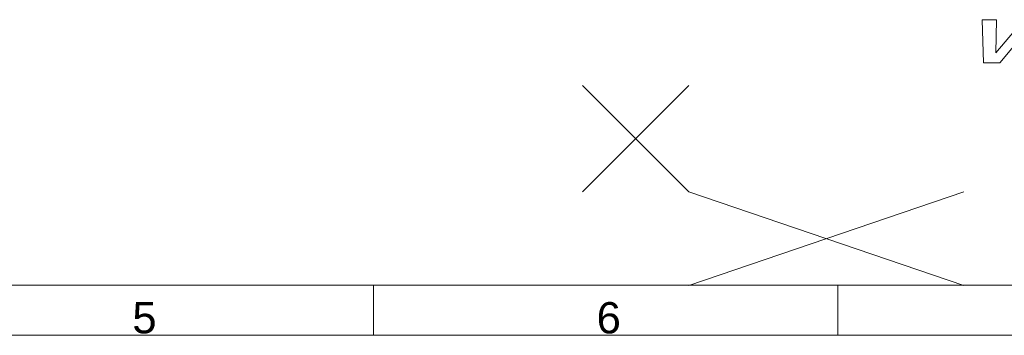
# Model space of a CAD drawing. Header units: millimetres. Extents: x -10 to 594, y 0 to 420.
# Tile 561 of 656: x 352 to 509, y 0 to 50. Entities that reach past the tile are written whole.
import ezdxf

# ---------------------------------------------------------------- set-up
doc = ezdxf.new("R2010")
doc.units = ezdxf.units.MM
doc.layers.add('1', color=7, linetype='Continuous', true_color=0xffffff)
doc.layers.add('256', color=7, linetype='Continuous', true_color=0xffffff)
doc.styles.add('Arial', font='txt')

msp = doc.modelspace()

# ---------------------------------------------------------------- linework, layer by layer
at = {"layer": '1', "color": 163, "linetype": 'Continuous', "lineweight": 13}
for p, q in [((441.961, 39.965), (458.957, 22.97)), ((441.961, 22.97), (458.957, 39.965)), ((502.949, 22.97), (458.957, 7.986)), ((458.957, 22.97), (502.949, 7.986))]:
    msp.add_line(p, q, dxfattribs=at)
at = {"layer": '256', "color": 163, "linetype": 'Continuous', "lineweight": 18}
for p, q in [((586, 8), (8, 8)), ((408.469, 8), (408.469, 0)), ((482.781, 8), (482.781, 0)), ((594, 0), (0, 0))]:
    msp.add_line(p, q, dxfattribs=at)
at = {"layer": '256', "color": 7, "linetype": 'Continuous', "lineweight": 18}
msp.add_open_spline([(508.758, 43.577), (508.758, 43.577), (506.131, 43.577), (506.131, 43.577), (506.131, 43.577), (505.902, 50.475), (505.902, 50.475), (505.902, 50.475), (508.186, 50.476), (508.186, 50.476), (508.186, 50.476), (508.112, 45.156), (508.112, 45.156), (508.112, 45.156), (512.569, 50.477), (512.569, 50.477), (512.569, 50.477), (515.109, 50.478), (515.109, 50.478), (515.109, 50.478), (514.978, 45.158), (514.978, 45.158), (514.978, 45.158), (519.619, 50.479), (519.619, 50.479), (519.619, 50.479), (521.817, 50.479), (521.817, 50.479), (521.817, 50.479), (515.509, 43.579), (515.509, 43.579), (515.509, 43.579), (512.853, 43.578), (512.853, 43.578), (513.051, 48.732), (513.051, 48.732), (513.051, 48.732), (508.758, 43.577), (508.758, 43.577), (508.758, 43.577), (508.758, 43.577), (508.758, 43.577), (508.758, 43.577), (508.758, 43.577)], degree=3, knots=[0, 0, 0, 0, 0.0666667, 0.0666667, 0.0666667, 0.1333333, 0.1333333, 0.1333333, 0.2, 0.2, 0.2, 0.2666667, 0.2666667, 0.2666667, 0.3333333, 0.3333333, 0.3333333, 0.4, 0.4, 0.4, 0.4666667, 0.4666667, 0.4666667, 0.5333333, 0.5333333, 0.5333333, 0.6, 0.6, 0.6, 0.6666667, 0.6666667, 0.6666667, 0.7333333, 0.7333333, 0.8, 0.8, 0.8, 0.8666667, 0.8666667, 0.8666667, 0.9333333, 0.9333333, 1, 1, 1, 1], dxfattribs=at)

# ---------------------------------------------------------------- texts
at = {"layer": '256', "color": 18, "linetype": 'Continuous', "lineweight": 13, "char_height": 5, "attachment_point": 7, "line_spacing_factor": 1.047437, "style": 'Arial'}
for s, insert in [('\\fArial|b0|i0;\\W1.0000;5', (369.885, 0.245)), ('\\fArial|b0|i0;\\W1.0000;6', (444.198, 0.235))]:
    msp.add_mtext(s, dxfattribs=dict(at, insert=insert))

doc.saveas('drawing.dxf')
